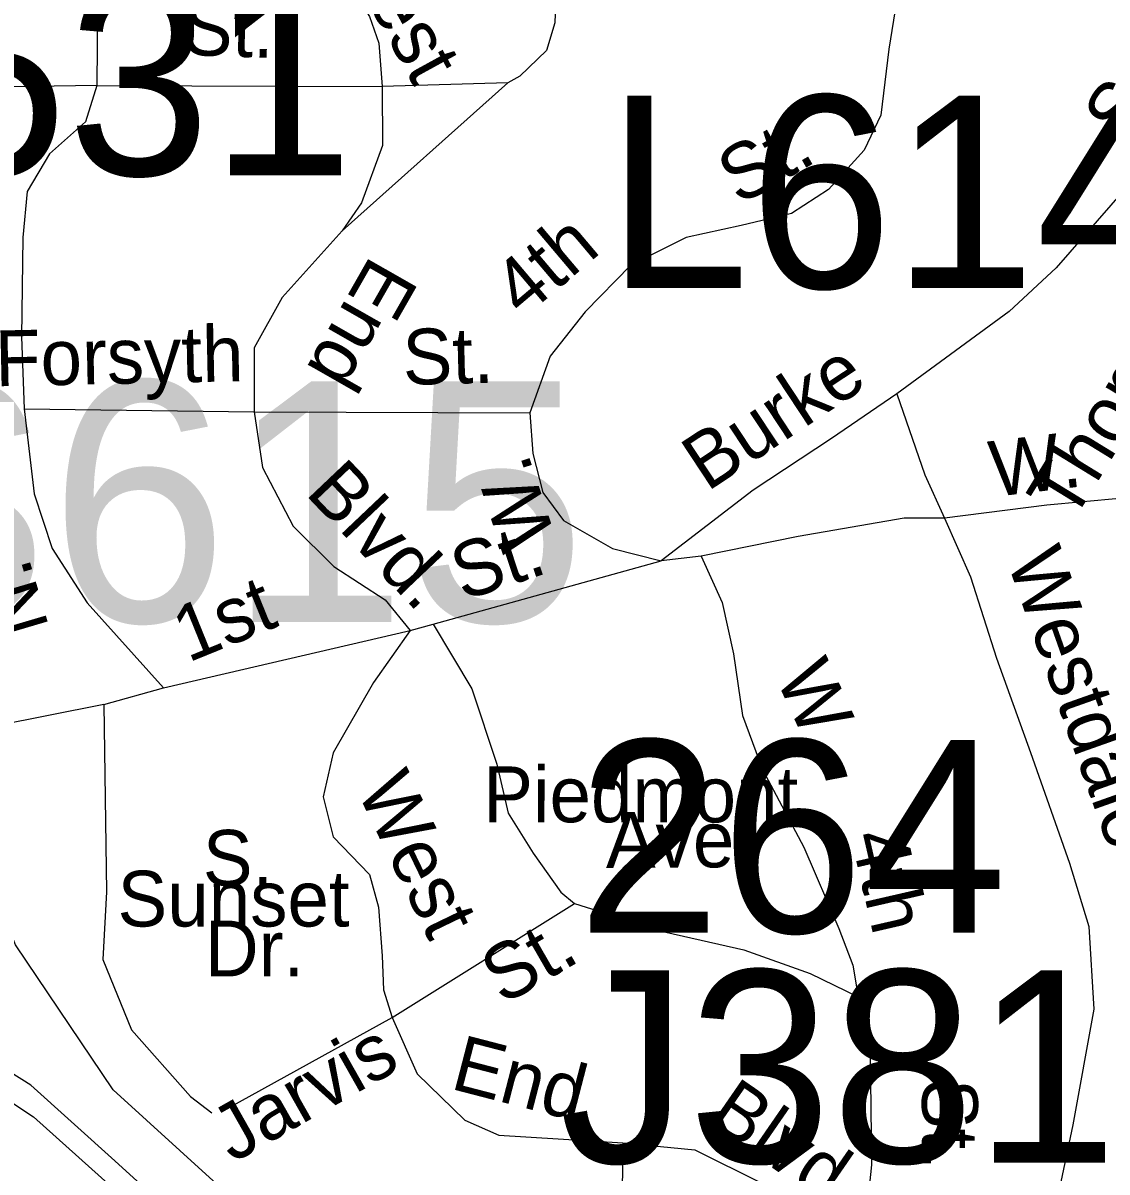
# Model space of a CAD drawing. Extents: x 1547597 to 1699558, y 810033 to 920809.
# Drawn here: x 1626645 to 1628492, y 854278 to 856236 of the extents above; entities that cross this region are included whole.
import ezdxf

# ---------------------------------------------------------------- set-up
doc = ezdxf.new("R2010")
doc.units = 0
for name, color, linetype in [('Exist Hydrographic Creek Single Shore', 7, 'Continuous'), ('Exist Road Non-System Structure Non-Sys Other Number Label', 7, 'Continuous'), ('Exist Road Non-System Type 51', 7, 'Continuous'), ('Exist Road Non-System Type 51 Label', 7, 'Continuous'), ('Exist Road Primary Interstate Divided Center Attributed', 7, 'Continuous'), ('Exist Road Primary Interstate Structure Cantilever Sign Number Label', 7, 'Continuous'), ('Exist Road Primary Interstate Structure Ovrhead Sign Number Label', 7, 'Continuous'), ('Exist Road Secondary Structure Standard Bridge Number Label', 7, 'Continuous')]:
    doc.layers.add(name, color=color, linetype=linetype)

msp = doc.modelspace()

# ---------------------------------------------------------------- linework, layer by layer
at = {"layer": 'Exist Hydrographic Creek Single Shore'}
msp.add_lwpolyline([(1627196, 854056.3), (1626798.6, 854418.4), (1626632, 854665.2), (1626551.9, 854862.3), (1626414.8, 854968.8), (1626316.8, 855095.4), (1626284.8, 855178.2), (1626257.8, 855644.9), (1626227.3, 856115.5), (1626251.4, 856415.7), (1626774.8, 857211.3), (1627117.3, 857636.3), (1627277.9, 857767.8), (1627327.5, 858118.6)], dxfattribs=at)
at = {"layer": 'Exist Road Non-System Type 51'}
for p, q in [((1627471.1, 856134.1), (1627256.8, 856127.8)), ((1627800, 855327.3), (1627732.1, 855319.3))]:
    msp.add_line(p, q, dxfattribs=at)
for points in [[(1627036.6, 856893.6), (1626941.6, 856850.4), (1626872.7, 856836.2), (1626815.7, 856812.4), (1626784.8, 856767.3), (1626775.3, 856707.9), (1626773, 856401.3), (1626770.5, 856129.1)], [(1627860.7, 856568.8), (1627765.2, 856564.6), (1627685.4, 856539.6), (1627622.8, 856500.4), (1627577.5, 856444.1), (1627560.3, 856381.5), (1627554, 856314.1), (1627550.9, 856235.9), (1627536.8, 856188.9), (1627491.4, 856145.1), (1627471.1, 856134.1)], [(1627135.2, 856515.3), (1627133.7, 856458.3), (1627149.3, 856392.5), (1627179.1, 856323.7), (1627213.5, 856281.4), (1627235.4, 856247), (1627251, 856201.6), (1627256.8, 856127.8)], [(1628135.7, 856290.6), (1628120.2, 856191.3), (1628106.2, 856078.6), (1628078, 856019.1), (1628017, 855951.8), (1627954.4, 855911.1), (1627868.4, 855890.7), (1627774.5, 855870.4), (1627680.7, 855823.4), (1627602.4, 855743.6), (1627543, 855668.4), (1627508.6, 855571.4)], [(1626770.5, 856129.1), (1625970.1, 856116.5)], [(1626770.5, 856129.1), (1626751.5, 856067.3), (1626689.7, 856012.6), (1626651.8, 855948.5), (1626644.6, 855870.1), (1626642.3, 855701.3), (1626647, 855578.3)], [(1626770.5, 856129.1), (1627256.8, 856127.8)], [(1627471.1, 856134.1), (1627188.4, 855881.9)], [(1627256.8, 856127.8), (1627257.2, 856026.9), (1627221.6, 855929.5), (1627188.4, 855881.9)], [(1628521.6, 855951.8), (1628405.4, 855818.8), (1628325.1, 855744.1), (1628133.7, 855604.1)], [(1627188.4, 855881.9), (1627086.3, 855767.9), (1627038.8, 855682.3), (1627038.8, 855573.5)], [(1628133.7, 855604.1), (1628022.1, 855527.8), (1627888.8, 855439.9), (1627732.1, 855319.3)], [(1628133.7, 855604.1), (1628181.6, 855465.7), (1628214.8, 855391.9)], [(1626647, 855578.3), (1627038.8, 855573.5)], [(1626647, 855578.3), (1626663.6, 855433.3), (1626694.5, 855340.7), (1626753.8, 855248), (1626884.4, 855103)], [(1627038.8, 855573.5), (1627508.6, 855571.4)], [(1627038.8, 855573.5), (1627053, 855478.5), (1627105.3, 855378.7), (1627174.1, 855309.8), (1627262, 855252.7), (1627304.7, 855200.5)], [(1627508.6, 855571.4), (1627513.7, 855502.2), (1627530.3, 855435.7), (1627565.9, 855388.2), (1627649, 855340.7), (1627732.1, 855319.3)], [(1628513.3, 855425.5), (1628389.4, 855414.2), (1628214.8, 855391.9)], [(1628214.8, 855391.9), (1628146, 855392.2), (1627965.6, 855361), (1627800, 855327.3)], [(1628214.8, 855391.9), (1628258.9, 855292), (1628303.2, 855153.5), (1628361.3, 854992.9), (1628427.7, 854804.5), (1628460.9, 854696.5), (1628469.2, 854555.3), (1628433.3, 854358.6), (1628411.1, 854250.6), (1628419.4, 854142.6)], [(1627343.8, 855211.3), (1627732.1, 855319.3)], [(1627800, 855327.3), (1627836.3, 855248.3), (1627855.5, 855160.7), (1627870.5, 855056), (1627904.6, 854964.1), (1627975.1, 854831.7), (1628034.9, 854692.8), (1628058.4, 854630.8), (1628067.7, 854576.3)], [(1626884.4, 855103), (1627304.7, 855200.5)], [(1627304.7, 855200.5), (1627241.8, 855112), (1627173.5, 854992.4), (1627156.4, 854917.6), (1627173.5, 854849.2), (1627235.4, 854785.1), (1627250.4, 854729.6), (1627256.8, 854646.3), (1627258.9, 854588.6), (1627273.8, 854541.6)], [(1627304.7, 855200.5), (1627343.8, 855211.3)], [(1627343.8, 855211.3), (1627409.4, 855101.1), (1627452.1, 854972.9), (1627471.3, 854889.6), (1627514, 854821.2), (1627561, 854754.9), (1627584.4, 854735.7)], [(1626782.2, 855074.5), (1626884.4, 855103)], [(1626782.2, 855074.5), (1626504.8, 855019.3)], [(1626782.2, 855074.5), (1626787.1, 854755.2), (1626780.6, 854639.9), (1626829.8, 854520.2), (1626930.1, 854407), (1626966.4, 854379.2)], [(1627273.8, 854541.6), (1627584.4, 854735.7)], [(1627584.4, 854735.7), (1627740.3, 854686.6), (1627872.7, 854656.7), (1627985.8, 854616.1), (1628067.7, 854576.3)], [(1628067.7, 854576.3), (1628088.1, 854482.7), (1628090.3, 854290.4), (1628071.1, 854104.5)], [(1626992, 854385.6), (1627273.8, 854541.6)], [(1627273.8, 854541.6), (1627316.5, 854445.4), (1627397.7, 854366.4), (1627455.3, 854340.7), (1627666.7, 854327.9)], [(1627666.7, 854327.9), (1627659, 853762.6)], [(1627666.7, 854327.9), (1627789.2, 854316), (1627904.5, 854258.3), (1627990, 854186.2), (1628071.1, 854104.5)]]:
    msp.add_lwpolyline(points, dxfattribs=at)
at = {"layer": 'Exist Road Primary Interstate Divided Center Attributed'}
for points in [[(1627665.5, 853777.5), (1627497.7, 853824.9), (1627274.6, 853927.3), (1626976.6, 854137.6), (1626801, 854296.9), (1626658.2, 854425.8), (1626501.3, 854524.2), (1626396, 854566.4), (1626239.1, 854625), (1626106.7, 854651.8), (1625847.6, 854701.2), (1625583.1, 854759.8), (1625348.9, 854813.7), (1625171.4, 854852.2)], [(1625046.5, 854816.6), (1625707.1, 854693.4), (1626163.7, 854598.1), (1626280.7, 854570), (1626372.6, 854538.3), (1626503.7, 854477.4), (1626662.9, 854371.9), (1626817.4, 854233.7), (1626976.6, 854095.4), (1627130.6, 853971.2), (1627262.6, 853895.2), (1627426, 853816.3), (1627536.4, 853774.7), (1627678.4, 853740.2)]]:
    msp.add_lwpolyline(points, dxfattribs=at)

# ---------------------------------------------------------------- texts
at = {"layer": 'Exist Road Non-System Structure Non-Sys Other Number Label'}
for s, p in [('J531', (1626256.7, 855976.3)), ('J381', (1627558.7, 854293.9))]:
    msp.add_text(s, height=328.08, dxfattribs=at).set_placement(p)
at = {"layer": 'Exist Road Non-System Type 51 Label'}
for s, rotation, p in [('West', 298.7866, (1627172.5, 856379.4)), ('St.', 357.9009, (1626916.1, 856181.7)), ('St.', 54.4332, (1628522.7, 856026.7)), ('St.', 29.7378, (1627865, 855924.1)), ('4th', 40.2217, (1627496.8, 855731.6)), ('End', 240.2776, (1627237.9, 855842.5)), ('Thomas', 58.4644, (1628432.5, 855383)), ('Forsyth', 1.1988, (1626597.9, 855616.7)), ('St.', 1.4767, (1627292.7, 855619)), ('Burke', 33.4252, (1627810.3, 855436.2)), ('W.', 6.825, (1628297.7, 855428.1)), ('W.', 108.2975, (1627553, 855358.1)), ('Blvd.', 313.5283, (1627124, 855434)), ('St.', 18.2626, (1627394, 855250.9)), ('Westdale', 289.5231, (1628320.3, 855320.8)), ('N.', 106.4697, (1626689.6, 855206.1)), ('1st', 22.1103, (1626925.8, 855145.5)), ('W.', 294.6642, (1627925.8, 855122)), ('West', 295.7859, (1627212.1, 854929.8)), ('Piedmont', 359.962, (1627428.9, 854874.1)), ('Ave.', 0.2661, (1627638.1, 854796.3)), ('4th', 282.9625, (1628054.6, 854850.7)), ('St.', 29.9304, (1627462.2, 854561.5)), ('Jarvis', 29.4868, (1627002, 854292.7)), ('End', 345.4593, (1627370.7, 854420.6)), ('Blvd.', 325.3875, (1627807.7, 854363.7)), ('St.', 270.1697, (1628176.5, 854436.6))]:
    msp.add_text(s, height=95, rotation=rotation, dxfattribs=at).set_placement(p)
for s, p in [('S.', (1626951.2, 854765.9)), ('Sunset', (1626805.8, 854696.4)), ('Dr.', (1626954.6, 854611.5))]:
    msp.add_text(s, height=95, dxfattribs=at).set_placement(p)
at = {"layer": 'Exist Road Primary Interstate Structure Cantilever Sign Number Label'}
msp.add_text('L614', height=328.08, dxfattribs=at).set_placement((1627638.2, 855784.1))
at = {"layer": 'Exist Road Primary Interstate Structure Ovrhead Sign Number Label'}
msp.add_text('S615', height=410.1, dxfattribs=at).set_placement((1626323.6, 855215.4))
at = {"layer": 'Exist Road Secondary Structure Standard Bridge Number Label'}
msp.add_text('264', height=328.08, dxfattribs=at).set_placement((1627589.4, 854686))

doc.saveas('drawing.dxf')
